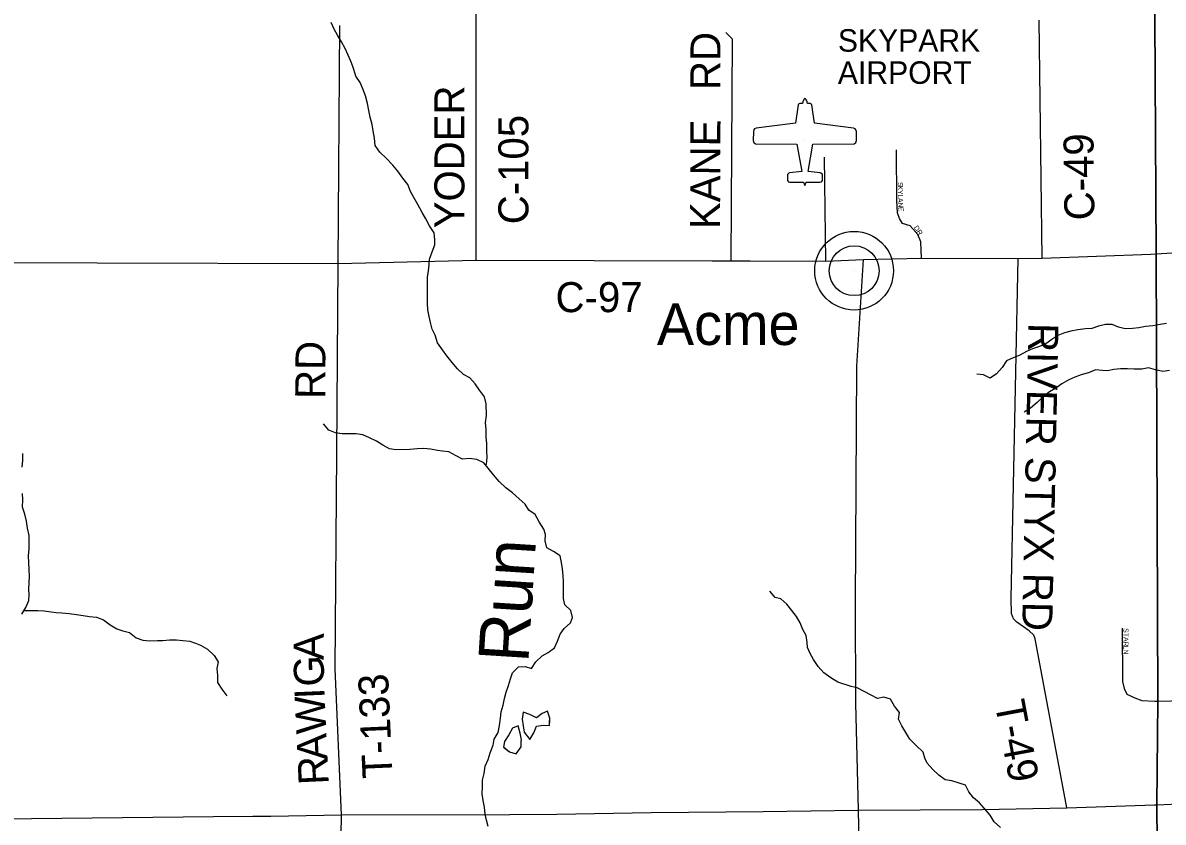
# Model space of a CAD drawing. Extents: x 1985906 to 2277390, y 930619 to 1324581.
# Drawn here: x 2154411 to 2165801, y 1097077 to 1105064 of the extents above; entities that cross this region are included whole.
import ezdxf

# ---------------------------------------------------------------- set-up
doc = ezdxf.new("R2010")
doc.units = 0
for name, color, linetype in [('GM_X_Airport_Class_3', 7, 'Continuous'), ('GM_X_Airport_Location_Class_3', 7, 'Continuous'), ('GM_X_Airport_Text_Class_3', 7, 'Continuous'), ('GM_X_County_Road', 7, 'Continuous'), ('GM_X_County_Road_Text', 7, 'Continuous'), ('GM_X_Minor_Lake', 7, 'Continuous'), ('GM_X_Minor_River', 7, 'Continuous'), ('GM_X_Minor_River_Text', 7, 'Continuous'), ('GM_X_Township', 7, 'Continuous'), ('GM_X_Township_Road', 7, 'Continuous'), ('GM_X_Township_Road_Text', 7, 'Continuous'), ('GM_X_Township_Subdivision', 7, 'Continuous'), ('GM_X_Township_Subdivision_Text', 7, 'Continuous'), ('GM_X_Unincorporated', 7, 'Continuous'), ('GM_X_Unincorporated_Location', 7, 'Continuous'), ('GM_X_Unincorporated_Text', 7, 'Continuous')]:
    doc.layers.add(name, color=color, linetype=linetype)

msp = doc.modelspace()

# ---------------------------------------------------------------- linework, layer by layer
at = {"layer": 'GM_X_Airport_Class_3'}
for points in [[(2162223, 1104307), (2162215, 1104304), (2162207, 1104292), (2162201, 1104274), (2162198, 1104256), (2162171, 1104256), (2162160, 1104252), (2162155, 1104244), (2162128, 1104060), (2161737, 1104010), (2161719, 1104003), (2161713, 1103995), (2161708, 1103977), (2161707, 1103887), (2161714, 1103867), (2161730, 1103855), (2162143, 1103852), (2162191, 1103578), (2162070, 1103564), (2162063, 1103562), (2162052, 1103553), (2162049, 1103547), (2162048, 1103496), (2162049, 1103489), (2162058, 1103476), (2162072, 1103471), (2162210, 1103471), (2162223, 1103439)], [(2162223, 1103439), (2162236, 1103471), (2162373, 1103471), (2162388, 1103476), (2162397, 1103489), (2162398, 1103496), (2162397, 1103547), (2162394, 1103553), (2162383, 1103562), (2162376, 1103564), (2162254, 1103578), (2162302, 1103852), (2162715, 1103855), (2162732, 1103867), (2162738, 1103887), (2162738, 1103977), (2162732, 1103995), (2162726, 1104003), (2162709, 1104010), (2162317, 1104060), (2162291, 1104244), (2162285, 1104252), (2162275, 1104256), (2162248, 1104256), (2162245, 1104274), (2162239, 1104292), (2162230, 1104304), (2162223, 1104307)]]:
    msp.add_lwpolyline(points, dxfattribs=at)
at = {"layer": 'GM_X_Airport_Location_Class_3'}
msp.add_line((2162223, 1103897), (2162223, 1103897), dxfattribs=at)
at = {"layer": 'GM_X_County_Road'}
for points in [[(2158938, 1104395), (2158940, 1105192), (2158946, 1105850)], [(2164592, 1102714), (2164562, 1105091)], [(2158938, 1102693), (2158938, 1104227), (2158938, 1104395)], [(2165678, 1102752), (2165731, 1102754), (2166214, 1102787), (2166453, 1102798), (2166506, 1102795)], [(2145636, 1102619), (2148092, 1102646), (2152744, 1102671), (2157560, 1102659), (2158938, 1102693), (2161297, 1102685), (2161486, 1102685)], [(2161486, 1102685), (2161675, 1102685), (2162430, 1102683), (2162808, 1102698), (2163387, 1102714), (2164351, 1102709), (2164592, 1102714), (2165678, 1102752)], [(2162757, 1097196), (2162732, 1098267), (2162728, 1099258), (2162740, 1101635), (2162808, 1102698)], [(2147019, 1097091), (2148023, 1097097), (2149553, 1097104), (2151118, 1097100), (2151606, 1097099), (2152678, 1097093), (2156317, 1097135), (2156707, 1097138), (2156889, 1097137), (2157593, 1097150), (2159274, 1097153), (2159744, 1097158), (2160687, 1097174), (2161805, 1097184), (2162757, 1097196)], [(2162757, 1097196), (2163994, 1097203), (2164838, 1097220), (2165713, 1097252)], [(2162814, 1092662), (2162814, 1092708), (2162812, 1094597), (2162757, 1097196)], [(2165713, 1097252), (2165738, 1097252), (2166168, 1097270), (2166886, 1097276), (2166917, 1097277)], [(2157565, 1095325), (2157593, 1097150)]]:
    msp.add_lwpolyline(points, dxfattribs=at)
at = {"layer": 'GM_X_Minor_Lake'}
for points in [[(2159675, 1098094), (2159675, 1098117), (2159652, 1098188), (2159600, 1098163), (2159541, 1098120), (2159474, 1098153), (2159408, 1098176), (2159397, 1098108), (2159408, 1098040), (2159418, 1097978), (2159474, 1097903)], [(2159675, 1098094), (2159675, 1098117), (2159652, 1098188), (2159600, 1098163), (2159541, 1098120), (2159474, 1098153), (2159408, 1098176), (2159397, 1098108), (2159408, 1098040), (2159418, 1097978), (2159474, 1097903)], [(2159390, 1097889), (2159391, 1097899), (2159378, 1097967), (2159360, 1098039), (2159301, 1098018), (2159266, 1097949), (2159223, 1097882), (2159213, 1097827)], [(2159390, 1097888), (2159391, 1097899), (2159378, 1097967), (2159360, 1098039), (2159301, 1098018), (2159266, 1097949), (2159223, 1097882), (2159213, 1097826)], [(2159474, 1097903), (2159514, 1097970), (2159543, 1098036), (2159607, 1098047), (2159673, 1098045), (2159673, 1098095)], [(2159474, 1097903), (2159514, 1097970), (2159543, 1098036), (2159607, 1098047), (2159673, 1098045), (2159675, 1098094)], [(2159213, 1097827), (2159271, 1097779), (2159340, 1097762), (2159388, 1097829), (2159390, 1097889)], [(2159214, 1097826), (2159271, 1097779), (2159340, 1097762), (2159388, 1097829), (2159390, 1097889)]]:
    msp.add_lwpolyline(points, dxfattribs=at)
at = {"layer": 'GM_X_Minor_River'}
for points in [[(2159031, 1100647), (2159041, 1100655), (2159048, 1100722), (2159047, 1100788), (2159047, 1100856), (2159040, 1100928), (2159039, 1101004), (2159034, 1101068), (2159042, 1101140), (2159040, 1101258), (2159021, 1101328), (2158971, 1101393), (2158928, 1101457), (2158877, 1101518), (2158812, 1101549), (2158753, 1101608), (2158700, 1101671), (2158645, 1101736), (2158603, 1101797), (2158554, 1101867), (2158529, 1101942), (2158501, 1102004), (2158482, 1102068), (2158469, 1102129), (2158458, 1102195), (2158453, 1102259), (2158453, 1102319), (2158454, 1102386), (2158453, 1102454), (2158452, 1102522), (2158462, 1102586), (2158471, 1102646), (2158472, 1102704), (2158499, 1102777), (2158526, 1102844), (2158527, 1102894), (2158521, 1102966), (2158474, 1103037), (2158435, 1103104), (2158401, 1103170), (2158356, 1103247), (2158315, 1103319), (2158283, 1103380), (2158256, 1103448), (2158207, 1103511), (2158157, 1103580), (2158106, 1103643), (2158039, 1103710), (2157976, 1103773), (2157932, 1103838), (2157925, 1103910), (2157912, 1103984), (2157902, 1104048), (2157881, 1104120), (2157868, 1104188), (2157854, 1104258), (2157833, 1104335), (2157808, 1104405), (2157782, 1104467), (2157737, 1104530), (2157716, 1104598), (2157693, 1104663), (2157661, 1104739), (2157630, 1104806), (2157595, 1104874), (2157553, 1104941), (2157522, 1105001), (2157491, 1105066)], [(2165834, 1102061), (2165770, 1102051), (2165697, 1102036), (2165625, 1102029), (2165557, 1102017), (2165493, 1102010), (2165421, 1102007), (2165354, 1102024), (2165290, 1102050), (2165224, 1102049), (2165154, 1102032), (2165090, 1102009), (2165024, 1102007), (2164950, 1101996), (2164880, 1101983), (2164815, 1101965), (2164749, 1101940), (2164688, 1101901), (2164629, 1101856), (2164565, 1101831), (2164497, 1101807), (2164436, 1101780), (2164368, 1101743), (2164303, 1101717), (2164237, 1101686), (2164192, 1101621), (2164137, 1101556), (2164072, 1101515), (2164005, 1101546), (2163939, 1101554)], [(2165865, 1101590), (2165797, 1101579), (2165725, 1101596), (2165654, 1101618), (2165587, 1101603), (2165512, 1101602), (2165444, 1101607), (2165374, 1101607), (2165308, 1101600), (2165246, 1101587), (2165196, 1101590), (2165124, 1101597), (2165056, 1101567), (2164991, 1101550), (2164919, 1101525), (2164860, 1101497), (2164790, 1101456), (2164729, 1101413), (2164667, 1101378), (2164606, 1101330), (2164541, 1101269), (2164476, 1101214), (2164411, 1101175)], [(2157668, 1100956), (2157602, 1100957), (2157533, 1100968), (2157467, 1100995), (2157415, 1101058)], [(2159059, 1097033), (2159043, 1097099), (2159028, 1097159), (2159021, 1097227), (2159008, 1097295), (2158999, 1097361), (2159003, 1097433), (2159004, 1097497), (2159019, 1097564), (2159029, 1097636), (2159058, 1097703), (2159079, 1097771), (2159110, 1097848), (2159118, 1097908), (2159159, 1097973), (2159172, 1098043), (2159181, 1098116), (2159188, 1098180), (2159208, 1098248), (2159223, 1098313), (2159240, 1098375), (2159261, 1098444), (2159282, 1098510), (2159302, 1098571), (2159363, 1098630), (2159427, 1098633), (2159492, 1098612), (2159535, 1098681), (2159600, 1098740), (2159659, 1098772), (2159722, 1098821), (2159751, 1098886), (2159778, 1098956), (2159819, 1099013), (2159880, 1099070), (2159903, 1099123), (2159884, 1099191), (2159826, 1099250), (2159811, 1099311), (2159812, 1099366), (2159810, 1099486), (2159807, 1099540), (2159800, 1099608), (2159793, 1099672), (2159777, 1099740), (2159712, 1099782), (2159644, 1099817), (2159630, 1099889), (2159631, 1099953), (2159614, 1100005), (2159569, 1100078), (2159527, 1100152), (2159464, 1100195), (2159427, 1100256), (2159368, 1100309), (2159301, 1100368), (2159234, 1100419), (2159169, 1100480), (2159111, 1100549), (2159058, 1100614), (2159015, 1100667), (2158946, 1100702), (2158874, 1100710), (2158804, 1100705), (2158741, 1100738), (2158666, 1100777), (2158602, 1100785), (2158552, 1100791), (2158484, 1100803), (2158415, 1100810), (2158351, 1100809), (2158277, 1100801), (2158141, 1100799), (2158073, 1100806), (2158008, 1100843), (2157943, 1100885), (2157873, 1100916), (2157806, 1100947), (2157740, 1100958), (2157668, 1100956)], [(2154404, 1100623), (2154413, 1100695), (2154411, 1100761)], [(2154401, 1099156), (2154443, 1099222), (2154472, 1099291), (2154474, 1099351), (2154472, 1099401), (2154473, 1099471), (2154479, 1099537), (2154474, 1099603), (2154472, 1099671), (2154469, 1099737), (2154473, 1099808), (2154475, 1099876), (2154474, 1099942), (2154458, 1100014), (2154449, 1100084), (2154431, 1100156), (2154408, 1100226), (2154412, 1100298), (2154409, 1100360)], [(2164176, 1097023), (2164113, 1097082), (2164073, 1097147), (2164014, 1097216), (2163967, 1097271), (2163908, 1097320), (2163861, 1097380), (2163826, 1097447), (2163753, 1097472), (2163691, 1097491), (2163624, 1097501), (2163561, 1097548), (2163500, 1097603), (2163443, 1097666), (2163422, 1097718), (2163403, 1097778), (2163335, 1097845), (2163270, 1097907), (2163229, 1097975), (2163190, 1098040), (2163158, 1098108), (2163169, 1098174), (2163118, 1098237), (2163079, 1098305), (2163012, 1098325), (2162948, 1098314), (2162884, 1098345), (2162813, 1098384), (2162746, 1098419), (2162684, 1098433), (2162551, 1098475), (2162480, 1098520), (2162411, 1098571), (2162355, 1098632), (2162310, 1098703), (2162275, 1098762), (2162250, 1098822), (2162245, 1098874), (2162234, 1098942), (2162202, 1099001), (2162175, 1099069), (2162140, 1099131), (2162091, 1099192), (2162043, 1099255), (2161982, 1099310), (2161926, 1099323), (2161873, 1099386)], [(2154425, 1099195), (2154427, 1099192), (2154493, 1099193), (2154561, 1099191), (2154625, 1099188), (2154693, 1099178), (2154744, 1099174), (2154800, 1099169), (2154874, 1099161), (2154946, 1099154), (2155014, 1099142), (2155076, 1099132), (2155146, 1099125), (2155217, 1099099), (2155285, 1099048), (2155349, 1099008), (2155410, 1098990), (2155476, 1098971), (2155544, 1098919), (2155609, 1098896), (2155677, 1098890), (2155757, 1098891), (2155809, 1098893), (2155877, 1098899), (2155947, 1098900), (2156009, 1098894), (2156081, 1098885), (2156135, 1098865), (2156186, 1098847), (2156256, 1098806), (2156322, 1098742), (2156361, 1098678), (2156349, 1098614), (2156356, 1098542), (2156356, 1098472), (2156399, 1098408), (2156449, 1098340)]]:
    msp.add_lwpolyline(points, dxfattribs=at)
at = {"layer": 'GM_X_Township'}
for points in [[(2152712, 1116229), (2157438, 1116249), (2160986, 1116257), (2165646, 1116290), (2165646, 1113910), (2165651, 1113722), (2165680, 1110362), (2165719, 1105115), (2165731, 1102754), (2165747, 1098285), (2165738, 1097252), (2165762, 1094617), (2165783, 1089297), (2163294, 1089289), (2162838, 1089289), (2157526, 1089289), (2155989, 1089287), (2155649, 1089279), (2152684, 1089316)], [(2190553, 1089641), (2188331, 1089627), (2187773, 1089615), (2186862, 1089614), (2185137, 1089580), (2183149, 1089537), (2181184, 1089496), (2179329, 1089474), (2176069, 1089421), (2174790, 1089381), (2173015, 1089361), (2171523, 1089347), (2170986, 1089342), (2169501, 1089328), (2167175, 1089313), (2165783, 1089297), (2165762, 1094617), (2165738, 1097252), (2165747, 1098285), (2165731, 1102754), (2165719, 1105115), (2165680, 1110362), (2165651, 1113722)]]:
    msp.add_lwpolyline(points, dxfattribs=at)
at = {"layer": 'GM_X_Township_Road'}
for points in [[(2157560, 1102659), (2157579, 1105036)], [(2161486, 1102685), (2161498, 1104900), (2161432, 1104966)], [(2162430, 1102683), (2162419, 1103723)], [(2164838, 1097220), (2164523, 1098910), (2164508, 1098946), (2164462, 1098988), (2164338, 1099075), (2164307, 1099109), (2164285, 1099161), (2164282, 1099313), (2164351, 1102709)], [(2157593, 1097150), (2157532, 1098609), (2157546, 1100761), (2157560, 1102659)]]:
    msp.add_lwpolyline(points, dxfattribs=at)
at = {"layer": 'GM_X_Township_Subdivision'}
for points in [[(2163387, 1102714), (2163382, 1102875), (2163349, 1102950), (2163274, 1103036), (2163199, 1103060), (2163167, 1103108), (2163149, 1103164), (2163140, 1103290), (2163137, 1103796)], [(2165390, 1099016), (2165396, 1098483), (2165410, 1098413), (2165437, 1098358), (2165518, 1098320), (2165588, 1098293), (2165716, 1098287)], [(2165716, 1098287), (2165747, 1098285), (2166147, 1098296)]]:
    msp.add_lwpolyline(points, dxfattribs=at)
at = {"layer": 'GM_X_Unincorporated'}
for radius in [393, 249]:
    msp.add_circle((2162714, 1102587), radius, dxfattribs=at)
at = {"layer": 'GM_X_Unincorporated_Location'}
msp.add_line((2162714, 1102587), (2162714, 1102587), dxfattribs=at)

# ---------------------------------------------------------------- texts
at = {"layer": 'GM_X_Airport_Text_Class_3'}
for s, p in [('SKYPARK', (2162552, 1104775)), ('AIRPORT', (2162552, 1104454))]:
    msp.add_text(s, height=225, rotation=0, dxfattribs=at).set_placement(p)
at = {"layer": 'GM_X_County_Road_Text'}
for s, rotation, p in [('YODER', 90, (2158822, 1103011)), ('C-105', 90, (2159461, 1103051)), ('C-49', 90.6858, (2165115, 1103092)), ('C-97', 0, (2159732, 1102173))]:
    msp.add_text(s, height=300, rotation=rotation, dxfattribs=at).set_placement(p)
at = {"layer": 'GM_X_Minor_River_Text'}
msp.add_text('Run', height=500.2, rotation=86.3673, dxfattribs=at).set_placement((2159459, 1098664))
at = {"layer": 'GM_X_Township_Road_Text'}
for s, rotation, p in [('RD', 90, (2161379, 1104393)), ('KANE', 89.7511, (2161375, 1103003)), ('RIVER STYX RD', 268.8103, (2164456, 1102067)), ('RD', 89.5045, (2157431, 1101305)), ('A', 89.592, (2157416, 1098697)), ('G', 91.3006, (2157422, 1098436)), ('T-133', 92.5268, (2158105, 1097521)), ('I', 92.4363, (2157427, 1098314)), ('W', 92.632, (2157443, 1097967)), ('T-49', 280.6192, (2164117, 1098269)), ('A', 92.631, (2157455, 1097703)), ('R', 92.6315, (2157467, 1097457))]:
    msp.add_text(s, height=300, rotation=rotation, dxfattribs=at).set_placement(p)
at = {"layer": 'GM_X_Township_Subdivision_Text'}
for s, rotation, p in [('S', 270.0273, (2163151, 1103473)), ('K', 270.0379, (2163151, 1103438)), ('Y', 270.0219, (2163151, 1103394)), ('L', 270.0455, (2163151, 1103350)), ('A', 271.7846, (2163151, 1103313)), ('N', 274.1576, (2163153, 1103267)), ('E', 274.3687, (2163156, 1103223)), ('DR', 303.4716, (2163307, 1103018)), ('STAR', 270, (2165404, 1099016)), ('LN', 270, (2165404, 1098840))]:
    msp.add_text(s, height=50, rotation=rotation, dxfattribs=at).set_placement(p)
at = {"layer": 'GM_X_Unincorporated_Text'}
msp.add_text('Acme', height=417, rotation=0, dxfattribs=at).set_placement((2160744, 1101845))

doc.saveas('drawing.dxf')
